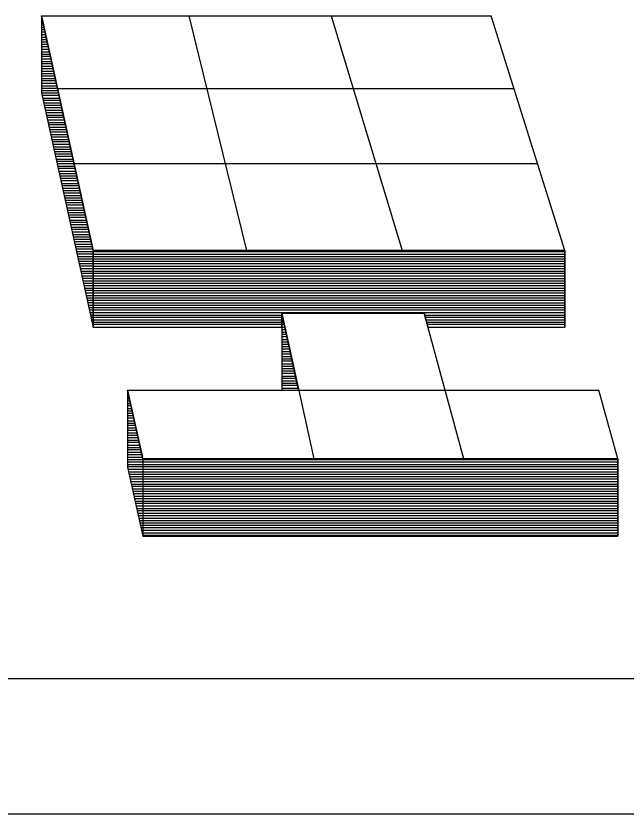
# Model space of a CAD drawing. Extents: x 22369.6 to 22389.4, y 22369.6 to 22386.
# Drawn here: x 22382.7019 to 22382.7845, y 22370.0466 to 22370.1547 of the extents above; entities that cross this region are included whole.
import ezdxf

# ---------------------------------------------------------------- set-up
doc = ezdxf.new("R2010")
doc.units = 0
for name, color, linetype in [('Level 2', 7, 'Continuous'), ('Level 25', 7, 'Continuous'), ('Level 5', 7, 'Continuous'), ('Level 7', 7, 'Continuous')]:
    doc.layers.add(name, color=color, linetype=linetype)

msp = doc.modelspace()

# ---------------------------------------------------------------- linework, layer by layer
at = {"layer": 'Level 2'}
for p, q in [((22382.70531, 22370.15468), (22382.71231, 22370.12293)), ((22382.70531, 22370.15468), (22382.70531, 22370.14426)), ((22382.70531, 22370.15447), (22382.70535, 22370.15447)), ((22382.70531, 22370.15418), (22382.70544, 22370.15418)), ((22382.70531, 22370.15384), (22382.70552, 22370.15384)), ((22382.70531, 22370.15347), (22382.7056, 22370.15347)), ((22382.70531, 22370.15313), (22382.70564, 22370.15313)), ((22382.70531, 22370.15284), (22382.70573, 22370.15284)), ((22382.70531, 22370.15251), (22382.70581, 22370.15251)), ((22382.70531, 22370.15218), (22382.70585, 22370.15218)), ((22382.70531, 22370.1518), (22382.70598, 22370.1518)), ((22382.70531, 22370.15151), (22382.70602, 22370.15151)), ((22382.70531, 22370.15118), (22382.7061, 22370.15118)), ((22382.70531, 22370.15084), (22382.70614, 22370.15084)), ((22382.70531, 22370.15055), (22382.70623, 22370.15055)), ((22382.70531, 22370.15018), (22382.70631, 22370.15018)), ((22382.70531, 22370.14984), (22382.70635, 22370.14984)), ((22382.70531, 22370.14951), (22382.70648, 22370.14951)), ((22382.70531, 22370.14922), (22382.70652, 22370.14922)), ((22382.70531, 22370.14888), (22382.7066, 22370.14888)), ((22382.70531, 22370.14851), (22382.70669, 22370.14851)), ((22382.70531, 22370.14822), (22382.70673, 22370.14822)), ((22382.70531, 22370.14788), (22382.70681, 22370.14788)), ((22382.70531, 22370.14755), (22382.70689, 22370.14755)), ((22382.70531, 22370.14722), (22382.70698, 22370.14722)), ((22382.70531, 22370.14688), (22382.70702, 22370.14688)), ((22382.70531, 22370.14655), (22382.7071, 22370.14655)), ((22382.70531, 22370.14622), (22382.70719, 22370.14622)), ((22382.70531, 22370.14593), (22382.70723, 22370.14593)), ((22382.70531, 22370.14559), (22382.70735, 22370.14559)), ((22382.70531, 22370.14522), (22382.70739, 22370.14522)), ((22382.70531, 22370.14488), (22382.70748, 22370.14488)), ((22382.70531, 22370.14459), (22382.70752, 22370.14459)), ((22382.70531, 22370.14426), (22382.71231, 22370.11255)), ((22382.70531, 22370.14426), (22382.7076, 22370.14426)), ((22382.70539, 22370.14393), (22382.70769, 22370.14393)), ((22382.70544, 22370.14355), (22382.70773, 22370.14355)), ((22382.70556, 22370.14326), (22382.70785, 22370.14326)), ((22382.7056, 22370.14293), (22382.70794, 22370.14293)), ((22382.70569, 22370.14259), (22382.70798, 22370.14259)), ((22382.70577, 22370.1423), (22382.70806, 22370.1423)), ((22382.70581, 22370.14193), (22382.7081, 22370.14193)), ((22382.70589, 22370.14159), (22382.70819, 22370.14159)), ((22382.70598, 22370.14126), (22382.70827, 22370.14126)), ((22382.70606, 22370.14097), (22382.70835, 22370.14097)), ((22382.70614, 22370.14063), (22382.70844, 22370.14063)), ((22382.70619, 22370.14026), (22382.70848, 22370.14026)), ((22382.70627, 22370.13997), (22382.70856, 22370.13997)), ((22382.70631, 22370.13963), (22382.7086, 22370.13963)), ((22382.70644, 22370.1393), (22382.70873, 22370.1393)), ((22382.70648, 22370.13897), (22382.70877, 22370.13897)), ((22382.70656, 22370.13863), (22382.70885, 22370.13863)), ((22382.70664, 22370.1383), (22382.70894, 22370.1383)), ((22382.70669, 22370.13797), (22382.70898, 22370.13797)), ((22382.70677, 22370.13768), (22382.70906, 22370.13768)), ((22382.70681, 22370.13734), (22382.70919, 22370.13734)), ((22382.70694, 22370.13697), (22382.70923, 22370.13697)), ((22382.70698, 22370.13663), (22382.70931, 22370.13663)), ((22382.70706, 22370.13634), (22382.70935, 22370.13634)), ((22382.70714, 22370.13601), (22382.70944, 22370.13601)), ((22382.70719, 22370.13568), (22382.70948, 22370.13568)), ((22382.70727, 22370.1353), (22382.70956, 22370.1353)), ((22382.70739, 22370.13501), (22382.70969, 22370.13501)), ((22382.70744, 22370.13468), (22382.70973, 22370.13468)), ((22382.70752, 22370.13434), (22382.70981, 22370.13434)), ((22382.70756, 22370.13405), (22382.70985, 22370.13405)), ((22382.70764, 22370.13368), (22382.70994, 22370.13368)), ((22382.70769, 22370.13334), (22382.70998, 22370.13334)), ((22382.70781, 22370.13301), (22382.7101, 22370.13301)), ((22382.70789, 22370.13272), (22382.71019, 22370.13272)), ((22382.70794, 22370.13238), (22382.71023, 22370.13238)), ((22382.70802, 22370.13201), (22382.71031, 22370.13201)), ((22382.70806, 22370.13172), (22382.71039, 22370.13172)), ((22382.70814, 22370.13138), (22382.71044, 22370.13138)), ((22382.70819, 22370.13105), (22382.71056, 22370.13105)), ((22382.70831, 22370.13072), (22382.7106, 22370.13072)), ((22382.70839, 22370.13038), (22382.71069, 22370.13038)), ((22382.70844, 22370.13005), (22382.71073, 22370.13005)), ((22382.70852, 22370.12972), (22382.71081, 22370.12972)), ((22382.7086, 22370.12943), (22382.71089, 22370.12943)), ((22382.70864, 22370.12909), (22382.71094, 22370.12909)), ((22382.70877, 22370.12872), (22382.71106, 22370.12872)), ((22382.70881, 22370.12838), (22382.7111, 22370.12838)), ((22382.70889, 22370.12809), (22382.71119, 22370.12809)), ((22382.70894, 22370.12776), (22382.71123, 22370.12776)), ((22382.70902, 22370.12743), (22382.71131, 22370.12743)), ((22382.7091, 22370.12705), (22382.71139, 22370.12705)), ((22382.70919, 22370.12676), (22382.71148, 22370.12676)), ((22382.70927, 22370.12643), (22382.71156, 22370.12643)), ((22382.70931, 22370.12609), (22382.71164, 22370.12609)), ((22382.70939, 22370.1258), (22382.71169, 22370.1258)), ((22382.70944, 22370.12543), (22382.71177, 22370.12543)), ((22382.70952, 22370.12509), (22382.71181, 22370.12509)), ((22382.70964, 22370.12476), (22382.71194, 22370.12476)), ((22382.70969, 22370.12447), (22382.71198, 22370.12447)), ((22382.70977, 22370.12413), (22382.71206, 22370.12413)), ((22382.70985, 22370.12376), (22382.71214, 22370.12376)), ((22382.70989, 22370.12347), (22382.71219, 22370.12347)), ((22382.70998, 22370.12313), (22382.71227, 22370.12313)), ((22382.71002, 22370.1228), (22382.71231, 22370.1228)), ((22382.71014, 22370.12247), (22382.71231, 22370.12247)), ((22382.71231, 22370.12293), (22382.77619, 22370.12293)), ((22382.71231, 22370.1228), (22382.77619, 22370.1228)), ((22382.71231, 22370.12243), (22382.77619, 22370.12243)), ((22382.71019, 22370.12213), (22382.71231, 22370.12213)), ((22382.71027, 22370.1218), (22382.71231, 22370.1218)), ((22382.71035, 22370.12147), (22382.71231, 22370.12147)), ((22382.71039, 22370.12118), (22382.71231, 22370.12118)), ((22382.71231, 22370.12213), (22382.77619, 22370.12213)), ((22382.71231, 22370.1218), (22382.77619, 22370.1218)), ((22382.71231, 22370.12147), (22382.77619, 22370.12147)), ((22382.71231, 22370.12118), (22382.77619, 22370.12118)), ((22382.71048, 22370.12084), (22382.71231, 22370.12084)), ((22382.71056, 22370.12047), (22382.71231, 22370.12047)), ((22382.71064, 22370.12013), (22382.71231, 22370.12013)), ((22382.71231, 22370.1208), (22382.77619, 22370.1208)), ((22382.71231, 22370.12047), (22382.77619, 22370.12047)), ((22382.71231, 22370.12013), (22382.77619, 22370.12013)), ((22382.71069, 22370.11984), (22382.71231, 22370.11984)), ((22382.71077, 22370.11951), (22382.71231, 22370.11951)), ((22382.71085, 22370.11918), (22382.71231, 22370.11918)), ((22382.71231, 22370.11984), (22382.77619, 22370.11984)), ((22382.71231, 22370.11951), (22382.77619, 22370.11951)), ((22382.71231, 22370.11913), (22382.77619, 22370.11913)), ((22382.71089, 22370.1188), (22382.71231, 22370.1188)), ((22382.71102, 22370.11851), (22382.71231, 22370.11851)), ((22382.71106, 22370.11818), (22382.71231, 22370.11818)), ((22382.71114, 22370.11784), (22382.71231, 22370.11784)), ((22382.71231, 22370.1188), (22382.77619, 22370.1188)), ((22382.71231, 22370.11851), (22382.77619, 22370.11851)), ((22382.71231, 22370.11818), (22382.77619, 22370.11818)), ((22382.71231, 22370.11784), (22382.77619, 22370.11784)), ((22382.71123, 22370.11755), (22382.71231, 22370.11755)), ((22382.71127, 22370.11718), (22382.71231, 22370.11718)), ((22382.71135, 22370.11684), (22382.71231, 22370.11684)), ((22382.71231, 22370.11751), (22382.77619, 22370.11751)), ((22382.71231, 22370.11718), (22382.77619, 22370.11718)), ((22382.71231, 22370.11684), (22382.77619, 22370.11684)), ((22382.71139, 22370.11651), (22382.71231, 22370.11651)), ((22382.71152, 22370.11622), (22382.71231, 22370.11622)), ((22382.71156, 22370.11588), (22382.71231, 22370.11588)), ((22382.71231, 22370.11651), (22382.77619, 22370.11651)), ((22382.71231, 22370.11622), (22382.77619, 22370.11622)), ((22382.71231, 22370.11584), (22382.77619, 22370.11584)), ((22382.71164, 22370.11551), (22382.71231, 22370.11551)), ((22382.71173, 22370.11522), (22382.71231, 22370.11522)), ((22382.71177, 22370.11488), (22382.71231, 22370.11488)), ((22382.71231, 22370.11551), (22382.77619, 22370.11551)), ((22382.71231, 22370.11522), (22382.77619, 22370.11522)), ((22382.71231, 22370.11488), (22382.77619, 22370.11488)), ((22382.71185, 22370.11455), (22382.71231, 22370.11455)), ((22382.71194, 22370.11422), (22382.71231, 22370.11422)), ((22382.71202, 22370.11388), (22382.71231, 22370.11388)), ((22382.71206, 22370.11355), (22382.71231, 22370.11355)), ((22382.71231, 22370.11455), (22382.77619, 22370.11455)), ((22382.71231, 22370.11418), (22382.73785, 22370.11418)), ((22382.71231, 22370.11388), (22382.73785, 22370.11388)), ((22382.71231, 22370.11355), (22382.73785, 22370.11355)), ((22382.73785, 22370.11443), (22382.75714, 22370.11443)), ((22382.73785, 22370.11443), (22382.73785, 22370.10397)), ((22382.73785, 22370.11418), (22382.73789, 22370.11418)), ((22382.73785, 22370.11388), (22382.73794, 22370.11388)), ((22382.73785, 22370.11355), (22382.73806, 22370.11355)), ((22382.75719, 22370.11418), (22382.77619, 22370.11418)), ((22382.75731, 22370.11388), (22382.77619, 22370.11388)), ((22382.75739, 22370.11355), (22382.77619, 22370.11355)), ((22382.71214, 22370.11322), (22382.71231, 22370.11322)), ((22382.71223, 22370.11293), (22382.71231, 22370.11293)), ((22382.71227, 22370.11259), (22382.71231, 22370.11259)), ((22382.71231, 22370.11322), (22382.73785, 22370.11322)), ((22382.71231, 22370.11293), (22382.73785, 22370.11293)), ((22382.71231, 22370.11255), (22382.73785, 22370.11255)), ((22382.71231, 22370.11255), (22382.73785, 22370.11255)), ((22382.73785, 22370.11322), (22382.7381, 22370.11322)), ((22382.73785, 22370.11293), (22382.73819, 22370.11293)), ((22382.73785, 22370.11255), (22382.73827, 22370.11255)), ((22382.75748, 22370.11322), (22382.77619, 22370.11322)), ((22382.75756, 22370.11293), (22382.77619, 22370.11293)), ((22382.75764, 22370.11255), (22382.77619, 22370.11255)), ((22382.75764, 22370.11255), (22382.77619, 22370.11255)), ((22382.73785, 22370.11222), (22382.73831, 22370.11222)), ((22382.73785, 22370.11188), (22382.73839, 22370.11188)), ((22382.73785, 22370.11159), (22382.73848, 22370.11159)), ((22382.73785, 22370.11126), (22382.73856, 22370.11126)), ((22382.73785, 22370.11088), (22382.7386, 22370.11088)), ((22382.73785, 22370.11055), (22382.73869, 22370.11055)), ((22382.73785, 22370.11026), (22382.73877, 22370.11026)), ((22382.73785, 22370.10993), (22382.73881, 22370.10993)), ((22382.73785, 22370.10959), (22382.73894, 22370.10959)), ((22382.73785, 22370.10926), (22382.73902, 22370.10926)), ((22382.73785, 22370.10893), (22382.73906, 22370.10893)), ((22382.73785, 22370.10859), (22382.73914, 22370.10859)), ((22382.73785, 22370.10826), (22382.73919, 22370.10826)), ((22382.73785, 22370.10797), (22382.73927, 22370.10797)), ((22382.73785, 22370.10759), (22382.73931, 22370.10759)), ((22382.73785, 22370.10726), (22382.73944, 22370.10726)), ((22382.73785, 22370.10697), (22382.73952, 22370.10697)), ((22382.73785, 22370.10663), (22382.73956, 22370.10663)), ((22382.73785, 22370.1063), (22382.73964, 22370.1063)), ((22382.73785, 22370.10593), (22382.73969, 22370.10593)), ((22382.73785, 22370.10563), (22382.73977, 22370.10563)), ((22382.73785, 22370.1053), (22382.73985, 22370.1053)), ((22382.73785, 22370.10497), (22382.73994, 22370.10497)), ((22382.71698, 22370.10401), (22382.71902, 22370.09472)), ((22382.71698, 22370.10401), (22382.71698, 22370.09359)), ((22382.73785, 22370.10468), (22382.74002, 22370.10468)), ((22382.73785, 22370.1043), (22382.74006, 22370.1043)), ((22382.71698, 22370.10355), (22382.7171, 22370.10355)), ((22382.71698, 22370.10318), (22382.71714, 22370.10318)), ((22382.71698, 22370.10288), (22382.71723, 22370.10288)), ((22382.71698, 22370.10255), (22382.71727, 22370.10255)), ((22382.71698, 22370.10222), (22382.71735, 22370.10222)), ((22382.71698, 22370.10193), (22382.71744, 22370.10193)), ((22382.71698, 22370.10155), (22382.71752, 22370.10155)), ((22382.71698, 22370.10122), (22382.7176, 22370.10122)), ((22382.71698, 22370.10088), (22382.71764, 22370.10088)), ((22382.71698, 22370.10059), (22382.71773, 22370.10059)), ((22382.71698, 22370.10026), (22382.71777, 22370.10026)), ((22382.71698, 22370.09988), (22382.71789, 22370.09988)), ((22382.71698, 22370.09955), (22382.71798, 22370.09955)), ((22382.71698, 22370.09926), (22382.71802, 22370.09926)), ((22382.71698, 22370.09893), (22382.7181, 22370.09893)), ((22382.71698, 22370.09859), (22382.71814, 22370.09859)), ((22382.71698, 22370.09826), (22382.71823, 22370.09826)), ((22382.71698, 22370.09793), (22382.71827, 22370.09793)), ((22382.71698, 22370.09759), (22382.71839, 22370.09759)), ((22382.71698, 22370.09726), (22382.71848, 22370.09726)), ((22382.71698, 22370.09697), (22382.71852, 22370.09697)), ((22382.71698, 22370.09659), (22382.7186, 22370.09659)), ((22382.71698, 22370.09626), (22382.71864, 22370.09626)), ((22382.71698, 22370.09597), (22382.71873, 22370.09597)), ((22382.71698, 22370.09563), (22382.71881, 22370.09563)), ((22382.71698, 22370.0953), (22382.71889, 22370.0953)), ((22382.71698, 22370.09493), (22382.71898, 22370.09493)), ((22382.71698, 22370.09463), (22382.78339, 22370.09463)), ((22382.71698, 22370.0943), (22382.78339, 22370.0943)), ((22382.71902, 22370.09472), (22382.78339, 22370.09472)), ((22382.71902, 22370.09472), (22382.71902, 22370.08426)), ((22382.71698, 22370.09397), (22382.78339, 22370.09397)), ((22382.71698, 22370.09368), (22382.78339, 22370.09368)), ((22382.71698, 22370.09359), (22382.71902, 22370.08426)), ((22382.71706, 22370.0933), (22382.78339, 22370.0933)), ((22382.7171, 22370.09297), (22382.78339, 22370.09297)), ((22382.71719, 22370.09263), (22382.78339, 22370.09263)), ((22382.71723, 22370.09234), (22382.78339, 22370.09234)), ((22382.71731, 22370.09201), (22382.78339, 22370.09201)), ((22382.71744, 22370.09163), (22382.78339, 22370.09163)), ((22382.71748, 22370.0913), (22382.78339, 22370.0913)), ((22382.71756, 22370.09101), (22382.78339, 22370.09101)), ((22382.7176, 22370.09068), (22382.78339, 22370.09068)), ((22382.71769, 22370.09034), (22382.78339, 22370.09034)), ((22382.71773, 22370.09001), (22382.78339, 22370.09001)), ((22382.71781, 22370.08968), (22382.78339, 22370.08968)), ((22382.71794, 22370.08934), (22382.78339, 22370.08934)), ((22382.71798, 22370.08901), (22382.78339, 22370.08901)), ((22382.71806, 22370.08872), (22382.78339, 22370.08872)), ((22382.7181, 22370.08834), (22382.78339, 22370.08834)), ((22382.71819, 22370.08801), (22382.78339, 22370.08801)), ((22382.71823, 22370.08772), (22382.78339, 22370.08772)), ((22382.71835, 22370.08738), (22382.78339, 22370.08738)), ((22382.71844, 22370.08705), (22382.78339, 22370.08705)), ((22382.71848, 22370.08668), (22382.78339, 22370.08668)), ((22382.71856, 22370.08638), (22382.78339, 22370.08638)), ((22382.71864, 22370.08605), (22382.78339, 22370.08605)), ((22382.71869, 22370.08572), (22382.78339, 22370.08572)), ((22382.71881, 22370.08543), (22382.78339, 22370.08543)), ((22382.71885, 22370.08505), (22382.78339, 22370.08505)), ((22382.71894, 22370.08472), (22382.78339, 22370.08472)), ((22382.71898, 22370.08438), (22382.78339, 22370.08438)), ((22382.71902, 22370.08426), (22382.78339, 22370.08426)), ((22382.92106, 22370.06493), (22382.60348, 22370.06493))]:
    msp.add_line(p, q, dxfattribs=at)
for points in [[(22382.70531, 22370.15468), (22382.70531, 22370.14426), (22382.71231, 22370.11255), (22382.71231, 22370.12293)], [(22382.71231, 22370.12293), (22382.71231, 22370.11255), (22382.73785, 22370.11255), (22382.73785, 22370.11443), (22382.75714, 22370.11443), (22382.75764, 22370.11255), (22382.77619, 22370.11255), (22382.77619, 22370.12293)], [(22382.73785, 22370.11443), (22382.73785, 22370.10397), (22382.74014, 22370.10401)], [(22382.71698, 22370.10401), (22382.71698, 22370.09359), (22382.71902, 22370.08426), (22382.78339, 22370.08426), (22382.78339, 22370.09472), (22382.71902, 22370.09472)]]:
    msp.add_lwpolyline(points, close=True, dxfattribs=at)
at = {"layer": 'Level 25'}
for p, q in [((22382.77619, 22370.12293), (22382.77619, 22370.11255)), ((22382.71698, 22370.10388), (22382.71702, 22370.10388)), ((22382.78339, 22370.09472), (22382.78339, 22370.08426))]:
    msp.add_line(p, q, dxfattribs=at)
at = {"layer": 'Level 5'}
msp.add_line((22382.92231, 22370.04663), (22382.60348, 22370.04663), dxfattribs=at)
at = {"layer": 'Level 7'}
for p, q in [((22382.70531, 22370.15468), (22382.76623, 22370.15468)), ((22382.72527, 22370.15468), (22382.7331, 22370.12293)), ((22382.74456, 22370.15468), (22382.75419, 22370.12293)), ((22382.77619, 22370.12293), (22382.76623, 22370.15468)), ((22382.70748, 22370.14484), (22382.76931, 22370.14484)), ((22382.70973, 22370.13468), (22382.77252, 22370.13468)), ((22382.73785, 22370.11443), (22382.74219, 22370.09472)), ((22382.76252, 22370.09472), (22382.75714, 22370.11443)), ((22382.71698, 22370.10401), (22382.78081, 22370.10401)), ((22382.78339, 22370.09472), (22382.78081, 22370.10401))]:
    msp.add_line(p, q, dxfattribs=at)

doc.saveas('drawing.dxf')
